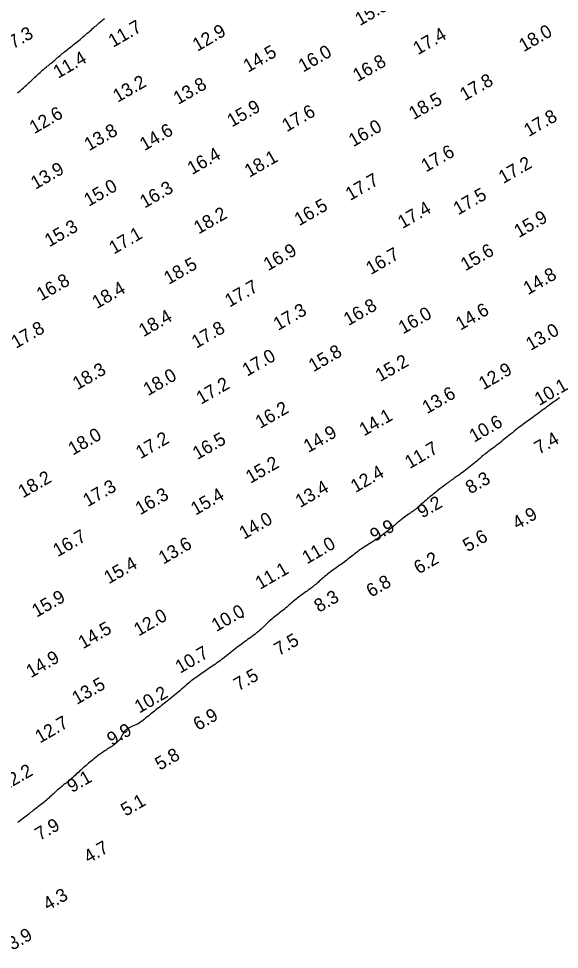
# Model space of a CAD drawing. Extents: x 3024098 to 3056816, y 418252 to 509144.
# Drawn here: x 3027750.9 to 3027955.4, y 424580.4 to 424932.3 of the extents above; entities that cross this region are included whole.
import ezdxf

# ---------------------------------------------------------------- set-up
doc = ezdxf.new("R2010")
doc.units = 0
doc.layers.add('V-CHAN-CONT-EL10', color=7, linetype='Continuous')
doc.layers.add('V-TOPO-SOUN-0911', color=7, linetype='Continuous')

msp = doc.modelspace()

# ---------------------------------------------------------------- linework, layer by layer
at = {"layer": 'V-CHAN-CONT-EL10'}
for points in [[(3027750.4, 424904.23), (3027750.98, 424904.68), (3027751.55, 424905.16), (3027752.12, 424905.64), (3027752.69, 424906.13), (3027753.25, 424906.63), (3027753.82, 424907.14), (3027754.37, 424907.65), (3027754.92, 424908.15), (3027755.47, 424908.66), (3027756, 424909.16), (3027756.53, 424909.66), (3027757.04, 424910.14), (3027757.55, 424910.62), (3027758.04, 424911.09), (3027758.53, 424911.54), (3027759.01, 424911.98), (3027759.48, 424912.41), (3027759.94, 424912.82), (3027760.4, 424913.21), (3027760.84, 424913.59), (3027761.28, 424913.95), (3027761.71, 424914.31), (3027762.13, 424914.65), (3027762.55, 424914.99), (3027762.96, 424915.33), (3027763.36, 424915.67), (3027763.75, 424916.01), (3027764.15, 424916.34), (3027764.54, 424916.68), (3027764.93, 424917.02), (3027765.32, 424917.37), (3027765.72, 424917.71), (3027766.12, 424918.05), (3027766.53, 424918.4), (3027766.95, 424918.75), (3027767.38, 424919.1), (3027767.82, 424919.45), (3027768.26, 424919.8), (3027768.71, 424920.16), (3027769.17, 424920.52), (3027769.64, 424920.89), (3027770.11, 424921.26), (3027770.58, 424921.63), (3027771.06, 424922.01), (3027771.55, 424922.39), (3027772.04, 424922.79), (3027772.54, 424923.19), (3027773.06, 424923.61), (3027773.58, 424924.04), (3027774.11, 424924.48), (3027774.65, 424924.93), (3027775.2, 424925.4), (3027775.75, 424925.87), (3027776.3, 424926.34), (3027776.84, 424926.81), (3027777.37, 424927.27), (3027777.88, 424927.72), (3027778.38, 424928.15), (3027778.85, 424928.55), (3027779.3, 424928.94), (3027779.73, 424929.31), (3027780.14, 424929.67), (3027780.55, 424930.02), (3027780.94, 424930.35), (3027781.33, 424930.69), (3027781.73, 424931.02), (3027782.12, 424931.35), (3027782.51, 424931.68), (3027782.9, 424932.01), (3027783.29, 424932.34)], [(3027955.39, 424788.91), (3027954.89, 424788.56), (3027954.39, 424788.21), (3027953.89, 424787.86), (3027953.39, 424787.51), (3027952.87, 424787.14), (3027952.35, 424786.77), (3027951.81, 424786.38), (3027951.24, 424785.97), (3027950.66, 424785.54), (3027950.05, 424785.08), (3027949.42, 424784.61), (3027948.77, 424784.13), (3027948.12, 424783.64), (3027947.48, 424783.16), (3027946.84, 424782.69), (3027946.22, 424782.23), (3027945.63, 424781.8), (3027945.06, 424781.39), (3027944.52, 424781.01), (3027944, 424780.64), (3027943.48, 424780.28), (3027942.97, 424779.92), (3027942.45, 424779.54), (3027941.92, 424779.16), (3027941.36, 424778.74), (3027940.77, 424778.3), (3027940.16, 424777.82), (3027939.54, 424777.33), (3027938.89, 424776.82), (3027938.24, 424776.29), (3027937.58, 424775.76), (3027936.93, 424775.23), (3027936.28, 424774.7), (3027935.64, 424774.18), (3027935.01, 424773.67), (3027934.39, 424773.17), (3027933.78, 424772.68), (3027933.19, 424772.21), (3027932.6, 424771.75), (3027932.03, 424771.3), (3027931.47, 424770.88), (3027930.92, 424770.46), (3027930.39, 424770.06), (3027929.86, 424769.68), (3027929.35, 424769.3), (3027928.85, 424768.93), (3027928.36, 424768.57), (3027927.89, 424768.2), (3027927.43, 424767.84), (3027926.97, 424767.47), (3027926.53, 424767.1), (3027926.08, 424766.73), (3027925.62, 424766.34), (3027925.15, 424765.93), (3027924.67, 424765.51), (3027924.15, 424765.07), (3027923.6, 424764.61), (3027923.01, 424764.12), (3027922.39, 424763.61), (3027921.76, 424763.1), (3027921.11, 424762.59), (3027920.47, 424762.08), (3027919.84, 424761.6), (3027919.24, 424761.13), (3027918.67, 424760.71), (3027918.14, 424760.32), (3027917.65, 424759.97), (3027917.19, 424759.65), (3027916.76, 424759.36), (3027916.35, 424759.07), (3027915.94, 424758.8), (3027915.54, 424758.52), (3027915.13, 424758.24), (3027914.71, 424757.94), (3027914.28, 424757.63), (3027913.85, 424757.31), (3027913.4, 424756.98), (3027912.95, 424756.64), (3027912.49, 424756.3), (3027912.02, 424755.95), (3027911.56, 424755.59), (3027911.08, 424755.23), (3027910.6, 424754.87), (3027910.12, 424754.51), (3027909.63, 424754.13), (3027909.14, 424753.74), (3027908.64, 424753.35), (3027908.12, 424752.94), (3027907.6, 424752.52), (3027907.07, 424752.09), (3027906.54, 424751.64), (3027906, 424751.19), (3027905.47, 424750.73), (3027904.94, 424750.28), (3027904.43, 424749.83), (3027903.93, 424749.39), (3027903.45, 424748.97), (3027902.99, 424748.57), (3027902.55, 424748.18), (3027902.13, 424747.81), (3027901.72, 424747.45), (3027901.31, 424747.11), (3027900.91, 424746.78), (3027900.5, 424746.46), (3027900.09, 424746.15), (3027899.67, 424745.85), (3027899.23, 424745.54), (3027898.78, 424745.24), (3027898.31, 424744.92), (3027897.83, 424744.58), (3027897.32, 424744.23), (3027896.79, 424743.84), (3027896.23, 424743.42), (3027895.65, 424742.96), (3027895.04, 424742.46), (3027894.42, 424741.94), (3027893.77, 424741.4), (3027893.12, 424740.84), (3027892.45, 424740.27), (3027891.77, 424739.7), (3027891.08, 424739.14), (3027890.4, 424738.58), (3027889.71, 424738.04), (3027889.02, 424737.51), (3027888.34, 424737), (3027887.66, 424736.5), (3027886.98, 424736.02), (3027886.31, 424735.55), (3027885.65, 424735.11), (3027885, 424734.69), (3027884.36, 424734.28), (3027883.73, 424733.89), (3027883.11, 424733.5), (3027882.5, 424733.12), (3027881.9, 424732.74), (3027881.3, 424732.36), (3027880.72, 424731.97), (3027880.15, 424731.57), (3027879.58, 424731.17), (3027879.02, 424730.75), (3027878.48, 424730.33), (3027877.94, 424729.92), (3027877.42, 424729.5), (3027876.9, 424729.09), (3027876.4, 424728.69), (3027875.9, 424728.3), (3027875.42, 424727.92), (3027874.94, 424727.55), (3027874.46, 424727.18), (3027873.98, 424726.82), (3027873.49, 424726.47), (3027873, 424726.11), (3027872.5, 424725.75), (3027871.99, 424725.4), (3027871.47, 424725.04), (3027870.94, 424724.67), (3027870.4, 424724.3), (3027869.86, 424723.92), (3027869.31, 424723.52), (3027868.76, 424723.12), (3027868.21, 424722.7), (3027867.66, 424722.26), (3027867.12, 424721.82), (3027866.58, 424721.36), (3027866.05, 424720.91), (3027865.54, 424720.46), (3027865.04, 424720.01), (3027864.55, 424719.59), (3027864.09, 424719.18), (3027863.64, 424718.79), (3027863.22, 424718.43), (3027862.8, 424718.08), (3027862.4, 424717.75), (3027862, 424717.43), (3027861.6, 424717.11), (3027861.2, 424716.81), (3027860.78, 424716.5), (3027860.36, 424716.2), (3027859.92, 424715.89), (3027859.47, 424715.58), (3027859.02, 424715.26), (3027858.56, 424714.94), (3027858.09, 424714.61), (3027857.62, 424714.28), (3027857.15, 424713.93), (3027856.69, 424713.58), (3027856.22, 424713.23), (3027855.76, 424712.86), (3027855.31, 424712.49), (3027854.85, 424712.12), (3027854.4, 424711.74), (3027853.96, 424711.36), (3027853.52, 424710.99), (3027853.09, 424710.61), (3027852.67, 424710.23), (3027852.24, 424709.85), (3027851.82, 424709.48), (3027851.39, 424709.1), (3027850.95, 424708.73), (3027850.5, 424708.36), (3027850.04, 424707.99), (3027849.56, 424707.62), (3027849.08, 424707.25), (3027848.58, 424706.87), (3027848.08, 424706.5), (3027847.58, 424706.12), (3027847.09, 424705.73), (3027846.6, 424705.33), (3027846.12, 424704.92), (3027845.65, 424704.5), (3027845.2, 424704.08), (3027844.75, 424703.64), (3027844.3, 424703.2), (3027843.85, 424702.75), (3027843.39, 424702.3), (3027842.92, 424701.86), (3027842.44, 424701.41), (3027841.93, 424700.97), (3027841.41, 424700.53), (3027840.88, 424700.09), (3027840.33, 424699.66), (3027839.77, 424699.23), (3027839.19, 424698.8), (3027838.62, 424698.37), (3027838.04, 424697.94), (3027837.45, 424697.52), (3027836.87, 424697.09), (3027836.28, 424696.67), (3027835.68, 424696.23), (3027835.09, 424695.79), (3027834.48, 424695.35), (3027833.87, 424694.88), (3027833.26, 424694.41), (3027832.64, 424693.92), (3027832.01, 424693.42), (3027831.38, 424692.92), (3027830.75, 424692.41), (3027830.12, 424691.9), (3027829.5, 424691.4), (3027828.88, 424690.91), (3027828.26, 424690.44), (3027827.65, 424689.98), (3027827.06, 424689.54), (3027826.46, 424689.12), (3027825.87, 424688.7), (3027825.29, 424688.3), (3027824.7, 424687.9), (3027824.12, 424687.5), (3027823.53, 424687.1), (3027822.94, 424686.71), (3027822.36, 424686.31), (3027821.77, 424685.91), (3027821.2, 424685.51), (3027820.63, 424685.12), (3027820.07, 424684.73), (3027819.53, 424684.35), (3027819.01, 424683.98), (3027818.5, 424683.62), (3027818.01, 424683.27), (3027817.52, 424682.91), (3027817.04, 424682.54), (3027816.55, 424682.17), (3027816.04, 424681.77), (3027815.51, 424681.34), (3027814.96, 424680.89), (3027814.37, 424680.39), (3027813.75, 424679.87), (3027813.11, 424679.32), (3027812.45, 424678.76), (3027811.78, 424678.18), (3027811.1, 424677.6), (3027810.43, 424677.03), (3027809.76, 424676.47), (3027809.1, 424675.93), (3027808.46, 424675.4), (3027807.82, 424674.9), (3027807.21, 424674.41), (3027806.6, 424673.93), (3027806.01, 424673.47), (3027805.44, 424673.03), (3027804.88, 424672.6), (3027804.34, 424672.18), (3027803.81, 424671.77), (3027803.29, 424671.36), (3027802.77, 424670.96), (3027802.25, 424670.54), (3027801.73, 424670.12), (3027801.19, 424669.69), (3027800.65, 424669.24), (3027800.08, 424668.77), (3027799.5, 424668.29), (3027798.9, 424667.8), (3027798.3, 424667.32), (3027797.68, 424666.85), (3027797.06, 424666.41), (3027796.44, 424666), (3027795.82, 424665.63), (3027795.2, 424665.31), (3027794.59, 424665.03), (3027793.99, 424664.77), (3027793.42, 424664.52), (3027792.87, 424664.27), (3027792.36, 424664.01), (3027791.89, 424663.72), (3027791.47, 424663.38), (3027791.09, 424662.99), (3027790.76, 424662.56), (3027790.46, 424662.1), (3027790.18, 424661.61), (3027789.91, 424661.12), (3027789.63, 424660.62), (3027789.34, 424660.14), (3027789.02, 424659.67), (3027788.67, 424659.24), (3027788.29, 424658.84), (3027787.88, 424658.47), (3027787.44, 424658.12), (3027787, 424657.79), (3027786.55, 424657.48), (3027786.1, 424657.18), (3027785.65, 424656.89), (3027785.21, 424656.61), (3027784.78, 424656.33), (3027784.35, 424656.06), (3027783.92, 424655.78), (3027783.49, 424655.49), (3027783.06, 424655.2), (3027782.62, 424654.9), (3027782.17, 424654.59), (3027781.71, 424654.26), (3027781.23, 424653.91), (3027780.75, 424653.55), (3027780.27, 424653.18), (3027779.77, 424652.8), (3027779.28, 424652.41), (3027778.79, 424652.01), (3027778.3, 424651.62), (3027777.82, 424651.22), (3027777.34, 424650.82), (3027776.86, 424650.41), (3027776.39, 424650), (3027775.93, 424649.59), (3027775.46, 424649.18), (3027775, 424648.76), (3027774.53, 424648.33), (3027774.07, 424647.9), (3027773.61, 424647.46), (3027773.15, 424647.03), (3027772.69, 424646.6), (3027772.24, 424646.18), (3027771.79, 424645.76), (3027771.35, 424645.37), (3027770.91, 424644.99), (3027770.48, 424644.63), (3027770.05, 424644.28), (3027769.63, 424643.95), (3027769.21, 424643.64), (3027768.8, 424643.32), (3027768.39, 424643.01), (3027767.99, 424642.7), (3027767.59, 424642.39), (3027767.19, 424642.06), (3027766.8, 424641.73), (3027766.41, 424641.4), (3027766.01, 424641.05), (3027765.62, 424640.7), (3027765.22, 424640.34), (3027764.82, 424639.97), (3027764.41, 424639.59), (3027764, 424639.21), (3027763.58, 424638.82), (3027763.15, 424638.43), (3027762.72, 424638.03), (3027762.29, 424637.64), (3027761.85, 424637.24), (3027761.4, 424636.85), (3027760.94, 424636.47), (3027760.48, 424636.09), (3027760.01, 424635.72), (3027759.54, 424635.35), (3027759.08, 424634.99), (3027758.61, 424634.64), (3027758.15, 424634.29), (3027757.7, 424633.94), (3027757.26, 424633.6), (3027756.83, 424633.26), (3027756.4, 424632.93), (3027755.98, 424632.59), (3027755.55, 424632.25), (3027755.12, 424631.91), (3027754.68, 424631.56), (3027754.23, 424631.2), (3027753.75, 424630.82), (3027753.25, 424630.44), (3027752.73, 424630.04), (3027752.2, 424629.63), (3027751.66, 424629.21), (3027751.12, 424628.79), (3027750.58, 424628.37)]]:
    msp.add_lwpolyline(points, dxfattribs=at)
msp.add_lwpolyline([(3027835.79, 424706.01), (3027835.81, 424705.99), (3027835.83, 424705.98), (3027835.85, 424705.98), (3027835.87, 424705.97), (3027835.89, 424705.97), (3027835.9, 424705.98), (3027835.91, 424705.99), (3027835.91, 424706.01), (3027835.9, 424706.03), (3027835.9, 424706.06), (3027835.89, 424706.09), (3027835.87, 424706.13), (3027835.86, 424706.16), (3027835.84, 424706.19), (3027835.83, 424706.21), (3027835.82, 424706.23), (3027835.81, 424706.25), (3027835.8, 424706.26), (3027835.79, 424706.26), (3027835.78, 424706.26), (3027835.77, 424706.26), (3027835.76, 424706.26), (3027835.75, 424706.26), (3027835.74, 424706.26), (3027835.73, 424706.25), (3027835.71, 424706.25), (3027835.7, 424706.25), (3027835.69, 424706.24), (3027835.68, 424706.24), (3027835.67, 424706.23), (3027835.66, 424706.23), (3027835.65, 424706.22), (3027835.65, 424706.22), (3027835.64, 424706.21), (3027835.64, 424706.21), (3027835.64, 424706.2), (3027835.64, 424706.19), (3027835.64, 424706.18), (3027835.64, 424706.17), (3027835.64, 424706.16), (3027835.65, 424706.15), (3027835.65, 424706.14), (3027835.65, 424706.13), (3027835.65, 424706.12), (3027835.66, 424706.11), (3027835.66, 424706.1), (3027835.67, 424706.09), (3027835.68, 424706.08), (3027835.68, 424706.07), (3027835.69, 424706.06), (3027835.7, 424706.05), (3027835.72, 424706.04), (3027835.73, 424706.04), (3027835.75, 424706.03), (3027835.77, 424706.02)], close=True, dxfattribs=at)

# ---------------------------------------------------------------- texts
at = {"layer": 'V-TOPO-SOUN-0911'}
for s, p in [('15.8 ', (3027879.89, 424929.46)), ('11.7 ', (3027786.61, 424921.29)), ('7.3', (3027748.82, 424920.74)), ('12.9 ', (3027818.44, 424919.78)), ('17.4 ', (3027901.84, 424918.47)), ('18.0 ', (3027941.85, 424919.61)), ('14.5 ', (3027837.62, 424911.84)), ('16.0 ', (3027858.45, 424911.9)), ('11.4 ', (3027765.78, 424909.54)), ('16.8 ', (3027879.03, 424908.3)), ('13.2 ', (3027788.32, 424900.49)), ('13.8 ', (3027811.19, 424899.67)), ('17.8 ', (3027919.52, 424901.08)), ('18.5 ', (3027900.22, 424893.93)), ('12.6 ', (3027756.79, 424888.62)), ('15.9 ', (3027831.5, 424891.14)), ('17.6 ', (3027852.26, 424889.34)), ('17.8 ', (3027943.73, 424887.5)), ('13.8 ', (3027777.49, 424882.15)), ('14.6 ', (3027798.46, 424882.22)), ('16.0 ', (3027877.44, 424883.69)), ('16.4 ', (3027816.47, 424873.16)), ('18.1 ', (3027838.1, 424872.12)), ('17.6 ', (3027904.89, 424874.12)), ('17.2 ', (3027934.15, 424869.78)), ('13.9 ', (3027757.25, 424867.61)), ('15.0 ', (3027777.38, 424861.15)), ('17.7 ', (3027876.28, 424863.38)), ('16.3 ', (3027798.52, 424860.49)), ('17.5 ', (3027917.05, 424857.9)), ('16.5 ', (3027856.94, 424853.8)), ('18.2 ', (3027818.9, 424850.68)), ('17.4 ', (3027896.03, 424852.75)), ('15.9 ', (3027940.02, 424849.31)), ('15.3 ', (3027762.5, 424845.83)), ('17.1 ', (3027786.86, 424843.09)), ('16.9 ', (3027845.24, 424836.84)), ('15.6 ', (3027919.81, 424836.75)), ('16.7 ', (3027884.02, 424835.33)), ('18.5 ', (3027807.6, 424831.62)), ('14.8 ', (3027943.5, 424827.75)), ('16.8 ', (3027759.42, 424825.45)), ('18.4 ', (3027780.45, 424822.47)), ('17.7 ', (3027830.64, 424823.06)), ('16.8 ', (3027875.56, 424816.04)), ('18.4 ', (3027798.1, 424811.84)), ('17.3 ', (3027848.98, 424814.23)), ('16.0 ', (3027896.28, 424812.92)), ('14.6 ', (3027917.94, 424814.31)), ('17.8 ', (3027749.87, 424807.44)), ('17.8 ', (3027818.08, 424807.48)), ('13.0 ', (3027944.47, 424806.65)), ('15.8 ', (3027862.33, 424798.58)), ('17.0 ', (3027837.25, 424796.91)), ('15.2 ', (3027887.56, 424794.88)), ('18.3 ', (3027773.1, 424791.79)), ('12.9 ', (3027926.64, 424791.79)), ('18.0 ', (3027799.82, 424789.56)), ('17.2 ', (3027819.85, 424786.31)), ('10.1 ', (3027947.75, 424785.84)), ('13.6 ', (3027905.31, 424782.74)), ('16.2 ', (3027842.19, 424777.16)), ('14.1 ', (3027881.48, 424774.35)), ('10.6 ', (3027923.09, 424771.95)), ('18.0 ', (3027771.41, 424767.09)), ('17.2 ', (3027796.98, 424765.71)), ('16.5 ', (3027818.46, 424765.42)), ('14.9 ', (3027860.4, 424768.04)), ('11.7 ', (3027898.72, 424761.97)), ('7.4', (3027947.67, 424767.42)), ('15.2 ', (3027838.55, 424756.43)), ('12.4 ', (3027878.25, 424752.92)), ('18.2 ', (3027752.49, 424750.91)), ('8.3', (3027921.68, 424752.43)), ('17.3 ', (3027777, 424747.57)), ('13.4 ', (3027857.32, 424747.27)), ('16.3 ', (3027796.82, 424744.52)), ('15.4 ', (3027817.78, 424744.39)), ('9.2', (3027903.48, 424743.28)), ('14.0 ', (3027836.07, 424735.26)), ('4.9', (3027939.43, 424739.01)), ('9.9', (3027885.53, 424734.39)), ('16.7 ', (3027765.65, 424728.67)), ('5.6', (3027920.67, 424730.52)), ('13.6 ', (3027805.57, 424725.85)), ('11.0 ', (3027859.89, 424725.95)), ('6.2', (3027902.13, 424722.15)), ('15.4 ', (3027784.94, 424718.4)), ('11.1 ', (3027842.17, 424716.35)), ('6.8', (3027884.15, 424713.36)), ('15.9 ', (3027757.68, 424705.8)), ('8.3', (3027864.43, 424707.65)), ('10.0 ', (3027825.61, 424700.35)), ('12.0 ', (3027796.24, 424698.68)), ('14.5 ', (3027775.22, 424693.86)), ('7.5', (3027849.3, 424691.28)), ('10.7 ', (3027811.91, 424684.61)), ('14.9 ', (3027755.51, 424682.9)), ('7.5', (3027834.04, 424677.96)), ('13.5 ', (3027772.86, 424672.8)), ('10.2 ', (3027796.49, 424669.52)), ('6.9', (3027818.73, 424662.96)), ('12.7 ', (3027758.89, 424658.2)), ('9.9', (3027786.09, 424657.29)), ('5.8', (3027804.26, 424647.94)), ('12.2 ', (3027745.44, 424640.05)), ('9.1', (3027771.01, 424639.49)), ('5.1', (3027791.35, 424630.56)), ('7.9', (3027758.86, 424621.36)), ('4.7', (3027777.33, 424612.83)), ('4.3', (3027761.94, 424594.95)), ('3.9', (3027748.49, 424579.89))]:
    msp.add_text(s, height=5, rotation=30, dxfattribs=at).set_placement(p)

doc.saveas('drawing.dxf')
